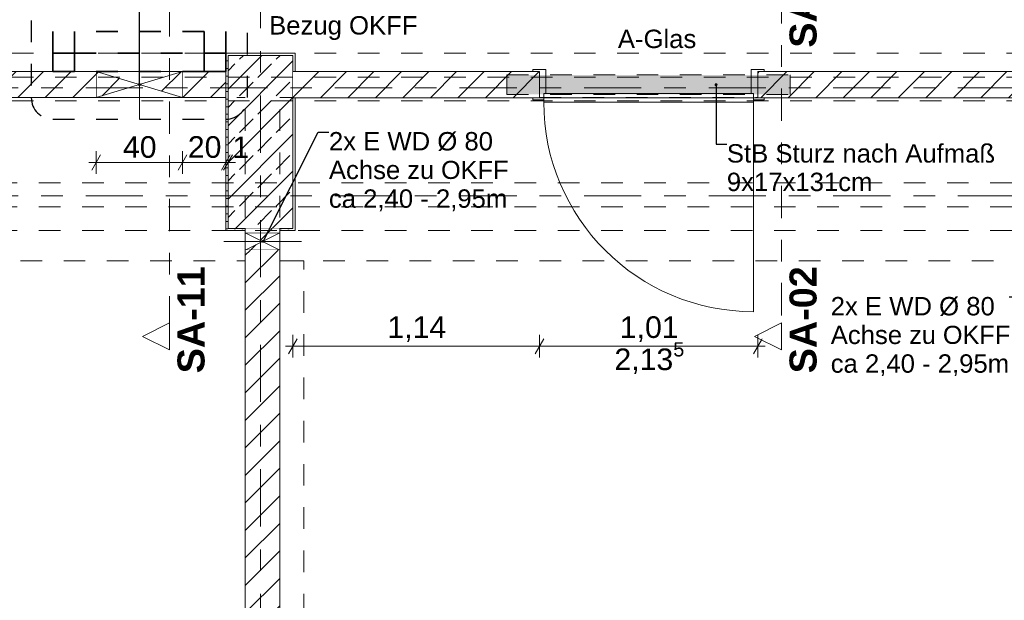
# Model space of a CAD drawing. Header units: metres. Extents: x -4 to 99, y -11 to 17.
# Tile 610 of 656: x 53.42 to 57.97, y 3.48 to 6.17. Entities that reach past the tile are written whole.
import ezdxf

# ---------------------------------------------------------------- set-up
doc = ezdxf.new("R2010")
doc.units = ezdxf.units.M
doc.header["$MEASUREMENT"] = 0
for name, pattern in [('Achse', [0.2, 0.1, -0.05, 0, -0.05]), ('Punktlinie eng', [0.0375, 0.0125, -0.025]), ('Schnittlinie', [0.3, 0.15, -0.075, 0, -0.075]), ('Strichlinie doppelt', [0.546806, 0.264583, -0.105833, 0.070556, -0.105833]), ('Untersicht', [0.1, 0.075, -0.025]), ('Wipeout_Contour', [1, 0, -1])]:
    doc.linetypes.add(name, pattern=pattern)
for name, color, linetype in [('152 - Bemaßung_ Beschriftung.Ausbau', 7, 'Continuous'), ('203 - Marker.Schnitt - Ausbaudetail SA', 7, 'Continuous'), ('208 - Marker.Detail', 7, 'Continuous'), ('451 - Universal.Achsen Raster', 7, 'Continuous'), ('605 - Struktur.Wand Innen', 7, 'Continuous'), ('607 - Struktur.Stütze', 7, 'Continuous'), ('608 - Struktur.Träger', 7, 'Continuous'), ('650 - Abdeckung.Fußboden Aufbau', 7, 'Continuous'), ('Abbruch_605 - Struktur.Wand Innen', 7, 'Continuous'), ('Neubau_152 - Bemaßung_ Beschriftung.Ausbau', 7, 'Continuous'), ('Neubau_605 - Struktur.Wand Innen', 7, 'Continuous'), ('Neubau_615 - Struktur.Sturz', 7, 'Continuous'), ('Neubau_653 - Abdeckung.TB Verkofferung', 7, 'Continuous')]:
    doc.layers.add(name, color=color, linetype=linetype)
doc.styles.add('ERSTELLTER_STIL_1', font='txt')
doc.styles.add('ERSTELLTER_STIL_2', font='txt')
doc.linetypes.add('Abbruch 1', pattern='A,0,[1,2022.0244.A_L5A-PL02.04_iD_Grundriss 2.OG1.Shx,S=0.001984,R=0,X=0,Y=0],-0.25,0', length=0.25)
doc.dimstyles.new('ERSTELLTER_STIL__2', dxfattribs={"dimtxt": 0.1, "dimasz": 0.0532, "dimexe": 0.18, "dimexo": 0.0625, "dimgap": 0, "dimtad": 1, "dimtih": 1, "dimtoh": 1, "dimzin": 0, "dimdsep": 46, "dimtxsty": 'ERSTELLTER_STIL_2', "dimblk": 'ARROWHEAD_2', "dimblk1": 'ARROWHEAD_2', "dimblk2": 'ARROWHEAD_2', "dimcen": 0.09, "dimse1": 1, "dimse2": 1, "dimclrd": 7, "dimclre": 7, "dimclrt": 7, "dimazin": 0, "dimtfac": 1, "dimtdec": 4, "dimtmove": 0, "dimatfit": 3, "dimfxl": 1, "dimtolj": 1, "dimtzin": 0, "dimarcsym": 0})
doc.dimstyles.new('ERSTELLTER_STIL__7', dxfattribs={"dimtxt": 0.18, "dimasz": 0.02736, "dimexe": 0.18, "dimexo": 0.0625, "dimgap": 0, "dimtad": 0, "dimtih": 1, "dimtoh": 1, "dimdec": 4, "dimzin": 0, "dimdsep": 46, "dimcen": 0.09, "dimadec": 0, "dimazin": 0, "dimtfac": 1, "dimtdec": 4, "dimtmove": 0, "dimatfit": 3, "dimldrblk": 'ARROWHEAD_11', "dimfxl": 1, "dimtolj": 1, "dimtzin": 0, "dimarcsym": 0})
pattern_1 = [(45, (0, 0), (-0.01767767, 0.01767767), [0, -0.025])]
pattern_2 = [(45, (0, 0), (-0.06363961, 0.06363961), [])]

# ---------------------------------------------------------------- blocks, each defined once
blk = doc.blocks.new('*D196')
at = {"layer": '152 - Bemaßung_ Beschriftung.Ausbau', "color": 7, "linetype": 'Continuous', "lineweight": 5}
for p, q in [((53.77, 5.4525), (53.77, 5.5575)), ((54.17, 5.4525), (54.17, 5.5575)), ((53.7902, 5.54), (53.7498, 5.47)), ((54.1902, 5.54), (54.1498, 5.47)), ((53.7358, 5.505), (53.77, 5.505)), ((53.77, 5.505), (54.17, 5.505))]:
    blk.add_line(p, q, dxfattribs=at)
at = {"layer": '152 - Bemaßung_ Beschriftung.Ausbau', "color": 7, "lineweight": 5, "insert": (53.8941, 5.525), "char_height": 0.1, "attachment_point": 7, "style": 'ERSTELLTER_STIL_2'}
blk.add_mtext('\\A1;{\\pql;\\fArial|b0|i0|c0|p38;40}', dxfattribs=at)
blk = doc.blocks.new('ARROWHEAD_2')
at = {"color": 0, "linetype": 'Continuous', "lineweight": 0}
for p, q in [((0, 0), (-1, 0)), ((-0.378, -0.655), (0.378, 0.655))]:
    blk.add_line(p, q, dxfattribs=at)
blk = doc.blocks.new('*D197')
at = {"layer": '152 - Bemaßung_ Beschriftung.Ausbau', "color": 7, "linetype": 'Continuous', "lineweight": 5}
for p, q in [((54.17, 5.4525), (54.17, 5.5575)), ((54.37, 5.4525), (54.37, 5.5575)), ((54.1902, 5.54), (54.1498, 5.47)), ((54.3498, 5.47), (54.3902, 5.54)), ((54.4002, 5.54), (54.3598, 5.47)), ((54.17, 5.505), (54.37, 5.505))]:
    blk.add_line(p, q, dxfattribs=at)
at = {"layer": '152 - Bemaßung_ Beschriftung.Ausbau', "color": 7, "lineweight": 5, "insert": (54.1941, 5.525), "char_height": 0.1, "attachment_point": 7, "style": 'ERSTELLTER_STIL_2'}
blk.add_mtext('\\A1;{\\pql;\\fArial|b0|i0|c0|p38;20}', dxfattribs=at)
blk = doc.blocks.new('*D198')
at = {"layer": '152 - Bemaßung_ Beschriftung.Ausbau', "color": 7, "linetype": 'Continuous', "lineweight": 5}
for p, q in [((54.37, 5.4525), (54.37, 5.5575)), ((54.38, 5.4525), (54.38, 5.5575)), ((54.3498, 5.47), (54.3902, 5.54)), ((54.4002, 5.54), (54.3598, 5.47)), ((54.37, 5.505), (54.38, 5.505)), ((54.38, 5.505), (54.4142, 5.505))]:
    blk.add_line(p, q, dxfattribs=at)
at = {"layer": '152 - Bemaßung_ Beschriftung.Ausbau', "color": 7, "lineweight": 5, "insert": (54.4002, 5.525), "char_height": 0.1, "attachment_point": 7, "style": 'ERSTELLTER_STIL_2'}
blk.add_mtext('\\A1;{\\pql;\\fArial|b0|i0|c0|p38;1}', dxfattribs=at)
blk = doc.blocks.new('ARROWHEAD_11')
at = {"color": 0, "linetype": 'Continuous', "lineweight": 0}
blk.add_line((0, 0), (-1, 0), dxfattribs=at)
at = {"color": 0, "linetype": 'Continuous', "lineweight": 0, "const_width": 0.25, "flags": 128}
blk.add_lwpolyline([(-0.125, 0, 1), (0.125, 0, 1)], format="xyb", close=True, dxfattribs=at)
blk = doc.blocks.new('*D549')
at = {"layer": '152 - Bemaßung_ Beschriftung.Ausbau', "color": 7, "linetype": 'Continuous', "lineweight": 5}
for p, q in [((54.68, 4.6021), (54.68, 4.7071)), ((55.82, 4.6021), (55.82, 4.7071)), ((54.6458, 4.6546), (54.68, 4.6546)), ((54.7002, 4.6896), (54.6598, 4.6196)), ((54.68, 4.6546), (55.82, 4.6546)), ((55.8402, 4.6896), (55.7998, 4.6196))]:
    blk.add_line(p, q, dxfattribs=at)
at = {"layer": '152 - Bemaßung_ Beschriftung.Ausbau', "color": 7, "lineweight": 5, "insert": (55.117, 4.6746), "char_height": 0.1, "attachment_point": 7, "style": 'ERSTELLTER_STIL_2'}
blk.add_mtext('\\A1;{\\pql;\\fArial|b0|i0|c0|p38;1,14}', dxfattribs=at)
blk = doc.blocks.new('*D550')
at = {"layer": '152 - Bemaßung_ Beschriftung.Ausbau', "color": 7, "linetype": 'Continuous', "lineweight": 5}
for p, q in [((55.82, 4.6021), (55.82, 4.7071)), ((56.83, 4.6021), (56.83, 4.7071)), ((55.8402, 4.6896), (55.7998, 4.6196)), ((55.82, 4.6546), (56.83, 4.6546)), ((56.8098, 4.6196), (56.8502, 4.6896)), ((56.83, 4.6546), (56.8643, 4.6546))]:
    blk.add_line(p, q, dxfattribs=at)
at = {"layer": '152 - Bemaßung_ Beschriftung.Ausbau', "color": 7, "lineweight": 5, "char_height": 0.1, "attachment_point": 7, "style": 'ERSTELLTER_STIL_2'}
for s, insert in [('\\A1;{\\pql;\\fArial|b0|i0|c0|p38;2,13\\fArial|b0|i0|c0|p38;\\A1{\\H.66x;\\S5^  ;}}', (56.167, 4.5152)), ('\\A1;{\\pql;\\fArial|b0|i0|c0|p38;1,01}', (56.192, 4.6746))]:
    blk.add_mtext(s, dxfattribs=dict(at, insert=insert))

msp = doc.modelspace()

# ---------------------------------------------------------------- hatches: boundary and pattern name
at = {"layer": '607 - Struktur.Stütze', "linetype": 'Continuous', "lineweight": 0, "true_color": 0x000000}
h = msp.add_hatch(dxfattribs=at)
h.set_pattern_fill('Gips_0001', color=18, style=0, pattern_type=2)
h.set_pattern_definition(pattern_1)
h.paths.add_polyline_path([(54.37, 5.19), (54.46, 5.19), (54.46, 5.2), (54.38, 5.2), (54.38, 6), (54.68, 6), (54.68, 5.925), (54.69, 5.925), (54.69, 6.01), (54.37, 6.01), (54.37, 5.925), (54.37, 5.805)])
h = msp.add_hatch(dxfattribs=at)
h.set_pattern_fill('Beton__Stahlbeton_0001', color=18, style=0, pattern_type=2)
h.set_pattern_definition([(45, (0, 0), (-0.08485281, 0.08485281), []), (45, (-0.04243, 0.04243), (-0.08485281, 0.08485281), [0.09, -0.03])])
h.paths.add_polyline_path([(54.38, 5.2), (54.68, 5.2), (54.68, 6), (54.38, 6)])
h = msp.add_hatch(dxfattribs=at)
h.set_pattern_fill('Gips_0001', color=18, style=0, pattern_type=2)
h.set_pattern_definition(pattern_1)
h.paths.add_polyline_path([(54.62, 5.19), (54.69, 5.19), (54.69, 5.8045), (54.68, 5.8045), (54.68, 5.2), (54.62, 5.2)])
at = {"layer": 'Abbruch_605 - Struktur.Wand Innen', "linetype": 'Continuous', "lineweight": 0, "true_color": 0x000000}
h = msp.add_hatch(dxfattribs=at)
h.set_pattern_fill('MW_Ziegel_0001', color=18, style=0, pattern_type=2)
h.set_pattern_definition(pattern_2)
h.paths.add_polyline_path([(53.77, 5.925), (53.77, 5.805), (53.97, 5.865)])
h = msp.add_hatch(dxfattribs=at)
h.set_pattern_fill('MW_Ziegel_0001', color=18, style=0, pattern_type=2)
h.set_pattern_definition(pattern_2)
h.paths.add_polyline_path([(53.97, 5.865), (54.17, 5.805), (54.17, 5.925)])
h = msp.add_hatch(dxfattribs=at)
h.set_pattern_fill('MW_Ziegel_0001', color=18, style=0, pattern_type=2)
h.set_pattern_definition(pattern_2)
h.paths.add_polyline_path([(54.46, 5.18), (54.54, 5.14), (54.62, 5.18)])
h = msp.add_hatch(dxfattribs=at)
h.set_pattern_fill('MW_Ziegel_0001', color=18, style=0, pattern_type=2)
h.set_pattern_definition(pattern_2)
h.paths.add_polyline_path([(54.46, 5.1), (54.62, 5.1), (54.54, 5.14)])

# ---------------------------------------------------------------- linework, layer by layer
at = {"layer": '203 - Marker.Schnitt - Ausbaudetail SA', "color": 7, "linetype": 'Schnittlinie', "lineweight": 13}
msp.add_line((54.1098, 8.937), (54.1098, 4.763), dxfattribs=at)
at = {"layer": '208 - Marker.Detail', "color": 30, "linetype": 'Punktlinie eng', "lineweight": 25, "true_color": 0xff6e00}
for p, q in [((54.47, 5.805), (54.47, 8.1611)), ((53.57, 5.705), (54.37, 5.705))]:
    msp.add_line(p, q, dxfattribs=at)
at = {"layer": '451 - Universal.Achsen Raster', "color": 160, "linetype": 'Strichlinie doppelt', "lineweight": 9, "true_color": 0x3232ff}
msp.add_line((64.935, 5.35), (-3.175, 5.35), dxfattribs=at)
at = {"layer": '605 - Struktur.Wand Innen', "color": 1, "linetype": 'Continuous', "lineweight": 13}
for p, q in [((55.85, 5.935), (55.85, 5.8245)), ((56.8, 5.935), (56.8, 5.8245))]:
    msp.add_line(p, q, dxfattribs=at)
at = {"layer": '607 - Struktur.Stütze', "color": 7, "linetype": 'Continuous', "lineweight": 5, "flags": 128}
for points in [[(54.69, 5.925), (54.69, 6.01), (54.37, 6.01), (54.37, 5.925)], [(54.37, 5.805), (54.37, 5.19), (54.46, 5.19)], [(54.62, 5.19), (54.69, 5.19), (54.69, 5.8045)]]:
    msp.add_lwpolyline(points, dxfattribs=at)
at = {"layer": '607 - Struktur.Stütze', "color": 7, "linetype": 'Continuous', "lineweight": 13, "flags": 128}
msp.add_lwpolyline([(54.38, 5.2), (54.68, 5.2), (54.68, 6), (54.38, 6)], close=True, dxfattribs=at)
at = {"layer": '608 - Struktur.Träger', "color": 7, "linetype": 'Untersicht', "lineweight": 13}
for p, q in [((0.38, 6.01), (61.88, 6.01)), ((14.5051, 5.41), (61.88, 5.41))]:
    msp.add_line(p, q, dxfattribs=at)
at = {"layer": '608 - Struktur.Träger', "color": 7, "linetype": 'Achse', "lineweight": 9}
msp.add_line((14.5051, 5.3), (61.88, 5.3), dxfattribs=at)
at = {"layer": '650 - Abdeckung.Fußboden Aufbau', "color": 7, "linetype": 'Continuous', "lineweight": 13, "flags": 128}
for points in [[(53.24, 5.805), (53.24, 5.925), (54.37, 5.925), (54.37, 6.01), (54.69, 6.01), (54.69, 5.925), (55.82, 5.925), (55.82, 5.8045), (56.83, 5.8045), (56.83, 5.925), (59.43, 5.925), (59.43, 5.805)], [(51.02, 5.19), (51.02, 0.71), (51.09, 0.71), (51.09, 0.255), (54.37, 0.255), (54.37, 0.71), (54.46, 0.71), (54.46, 5.19), (54.37, 5.19), (54.37, 5.805), (53.24, 5.805)]]:
    msp.add_lwpolyline(points, dxfattribs=at)
msp.add_lwpolyline([(54.62, 0.71), (54.69, 0.71), (54.69, 0.255), (57.97, 0.255), (57.97, 0.71), (58.07, 0.71), (58.07, 5.295), (58.07, 5.8045), (54.69, 5.8045), (54.69, 5.19), (54.62, 5.19)], close=True, dxfattribs=at)
at = {"layer": 'Abbruch_605 - Struktur.Wand Innen', "color": 160, "linetype": 'Abbruch 1', "lineweight": 5, "true_color": 0x3232ff}
for p, q in [((53.97, 6.025), (53.97, 5.705)), ((54.36, 5.14), (54.72, 5.14)), ((54.36, 5.14), (54.72, 5.14))]:
    msp.add_line(p, q, dxfattribs=at)
at = {"layer": 'Abbruch_605 - Struktur.Wand Innen', "color": 7, "linetype": 'Abbruch 1', "lineweight": 18}
for p, q in [((53.77, 5.925), (53.77, 5.805)), ((54.17, 5.805), (54.17, 5.925)), ((54.62, 5.18), (54.46, 5.18)), ((54.46, 5.1), (54.62, 5.1))]:
    msp.add_line(p, q, dxfattribs=at)
at = {"layer": 'Abbruch_605 - Struktur.Wand Innen', "color": 7, "linetype": 'Abbruch 1', "lineweight": 18, "flags": 128}
for points in [[(54.17, 5.925), (53.77, 5.925)], [(53.77, 5.805), (54.17, 5.805)], [(54.46, 5.18), (54.46, 5.1)], [(54.62, 5.1), (54.62, 5.18)]]:
    msp.add_lwpolyline(points, dxfattribs=at)
at = {"layer": 'Neubau_605 - Struktur.Wand Innen', "color": 1, "linetype": 'Continuous', "lineweight": 9}
for p, q in [((53.77, 5.925), (54.17, 5.805)), ((54.17, 5.925), (53.77, 5.805)), ((54.46, 5.1), (54.62, 5.18)), ((54.46, 5.18), (54.62, 5.1))]:
    msp.add_line(p, q, dxfattribs=at)
at = {"layer": 'Neubau_653 - Abdeckung.TB Verkofferung', "color": 1, "linetype": 'Untersicht', "lineweight": 9}
for p, q in [((51.02, 5.805), (54.46, 5.805)), ((54.46, 5.0505), (54.46, 5.805)), ((54.62, 5.805), (62.025, 5.805)), ((54.62, 5.0505), (54.62, 5.805)), ((51.02, 5.0505), (54.46, 5.0505)), ((54.62, 5.0505), (62.025, 5.0505)), ((54.73, 1.01), (54.73, 5.0505))]:
    msp.add_line(p, q, dxfattribs=at)
at = {"layer": 'Neubau_653 - Abdeckung.TB Verkofferung', "color": 1, "linetype": 'Untersicht', "lineweight": 35, "flags": 128}
for points in [[(53.57, 6.01), (53.57, 8.09)], [(53.67, 6.01), (53.67, 8.09)], [(54.27, 6.01), (54.27, 8.09)], [(54.37, 6.01), (54.37, 8.09)], [(54.27, 6.11), (53.67, 6.11)], [(53.67, 6.01), (53.67, 6.11)], [(54.27, 6.11), (54.27, 6.01)], [(53.57, 6.01), (53.67, 6.01)], [(53.57, 6.01), (53.67, 6.01)], [(53.67, 6.01), (54.27, 6.01)], [(54.27, 6.01), (54.37, 6.01)], [(54.27, 6.01), (54.37, 6.01)]]:
    msp.add_lwpolyline(points, dxfattribs=at)

# ---------------------------------------------------------------- texts
at = {"layer": '203 - Marker.Schnitt - Ausbaudetail SA', "color": 7, "lineweight": 13, "char_height": 0.125, "rotation": 90, "style": 'ERSTELLTER_STIL_1'}
for s, insert, attachment_point in [('\\A1;{\\pql;\\pt0;\\fArial|b1|i0|c0|p38;SA-02}', (57.1035, 6.0359), 7), ('\\A1;{\\pqr;\\pt0;\\fArial|b1|i0|c0|p38;SA-11}', (54.2731, 5.0246), 9), ('\\A1;{\\pqr;\\pt0;\\fArial|b1|i0|c0|p38;SA-02}', (57.1035, 5.0246), 9)]:
    msp.add_mtext(s, dxfattribs=dict(at, insert=insert, attachment_point=attachment_point))
at = {"layer": '605 - Struktur.Wand Innen', "color": 1, "lineweight": 9, "char_height": 0.085, "style": 'ERSTELLTER_STIL_2'}
for s, insert, attachment_point in [('\\A1;{\\pqr;\\pt0;\\fArial|b0|i0|c0|p38;}', (56.1175, 6.1386), 3), ('\\A1;{\\pql;\\pt0;\\fArial|b0|i0|c0|p38;A-Glas}', (56.1828, 6.1191), 1)]:
    msp.add_mtext(s, dxfattribs=dict(at, insert=insert, attachment_point=attachment_point))
at = {"layer": 'Neubau_152 - Bemaßung_ Beschriftung.Ausbau', "color": 7, "linetype": 'Continuous', "lineweight": 9, "char_height": 0.085, "attachment_point": 1, "style": 'ERSTELLTER_STIL_2'}
for s, insert, line_spacing_factor in [('\\A1;{\\pql;\\fArial|b0|i0|c0|p38;E WD 400/80\\P\\pql;\\fArial|b0|i0|c0|p38;Achshöhe = \\fArial|b0|i0|c0|p38;2,300\\fArial|b0|i0|c0|p38; m\\P\\pql;\\fArial|b0|i0|c0|p38;Bezug OKFF}', (54.57, 6.4456), 0.931125), ('\\A1;{\\pql;\\fArial|b0|i0|c0|p38;2x \\fArial|b0|i0|c0|p38;E WD Ø 80\\P\\pql;\\fArial|b0|i0|c0|p38;Achse \\fArial|b0|i0|c0|p38;\\H0.983357x;zu OKF\\fArial|b0|i0|c0|p38;\\H1.016925x;F\\P\\pql;\\fArial|b0|i0|c0|p38;ca\\fArial|b0|i0|c0|p38; 2,40 - 2,95m}', (54.8465, 5.6456), 0.93588), ('\\A1;{\\pql;\\fArial|b0|i0|c0|p38;StB Sturz\\fArial|b0|i0|c0|p38; nach Aufmaß\\P\\pql;\\fArial|b0|i0|c0|p38;9\\fArial|b0|i0|c0|p38;x\\fArial|b0|i0|c0|p38;17\\fArial|b0|i0|c0|p38;x\\fArial|b0|i0|c0|p38;131\\fArial|b0|i0|c0|p38;cm}', (56.6869, 5.5895), 0.931204), ('\\A1;{\\pql;\\fArial|b0|i0|c0|p38;2x \\fArial|b0|i0|c0|p38;E WD Ø 80\\P\\pql;\\fArial|b0|i0|c0|p38;Achse \\fArial|b0|i0|c0|p38;\\H0.983357x;zu OKF\\fArial|b0|i0|c0|p38;\\H1.016925x;F\\P\\pql;\\fArial|b0|i0|c0|p38;ca\\fArial|b0|i0|c0|p38; 2,40 - 2,95m}', (57.1672, 4.8826), 0.93588)]:
    msp.add_mtext(s, dxfattribs=dict(at, insert=insert, line_spacing_factor=line_spacing_factor))

# ---------------------------------------------------------------- leaders
at = {"layer": 'Neubau_152 - Bemaßung_ Beschriftung.Ausbau', "color": 1, "linetype": 'Continuous', "lineweight": 13, "annotation_type": 0, "has_hookline": 1, "hookline_direction": 1, "text_width": 0.8253}
msp.add_leader([(58.1402, 5.14), (58.0336, 4.8826), (57.9925, 4.8826)], dimstyle='ERSTELLTER_STIL__7', dxfattribs=at)

# ---------------------------------------------------------------- next in the draw order: wipeouts: each hides what was drawn before it
at = {"color": 254, "linetype": 'Wipeout_Contour', "lineweight": 0, "ltscale": 162.322046}
msp.add_wipeout([(54.1098, 4.638), (54.1098, 4.763), (53.9848, 4.7005)], dxfattribs=at).dxf.layer = '203 - Marker.Schnitt - Ausbaudetail SA'
at = {"color": 254, "linetype": 'Wipeout_Contour', "lineweight": 0, "ltscale": 215.310129}
msp.add_wipeout([(53.24, 5.805), (53.77, 5.805), (53.77, 5.925), (53.24, 5.925)], dxfattribs=at).dxf.layer = '605 - Struktur.Wand Innen'
at = {"color": 254, "linetype": 'Wipeout_Contour', "lineweight": 0, "ltscale": 218.352615}
msp.add_wipeout([(54.17, 5.925), (54.17, 5.805), (54.37, 5.805), (54.37, 5.925)], dxfattribs=at).dxf.layer = '605 - Struktur.Wand Innen'
at = {"color": 254, "linetype": 'Wipeout_Contour', "lineweight": 0, "ltscale": 222.248497}
msp.add_wipeout([(54.68, 5.925), (54.68, 5.8045), (55.82, 5.8045), (55.82, 5.925)], dxfattribs=at).dxf.layer = '605 - Struktur.Wand Innen'
at = {"color": 254, "linetype": 'Wipeout_Contour', "lineweight": 0, "ltscale": 231.000887}
msp.add_wipeout([(56.83, 5.925), (56.83, 5.8045), (58.07, 5.8045), (58.07, 5.925)], dxfattribs=at).dxf.layer = '605 - Struktur.Wand Innen'
at = {"color": 254, "linetype": 'Wipeout_Contour', "lineweight": 0, "ltscale": 219.154346}
msp.add_wipeout([(54.62, 5.2), (54.46, 5.2), (54.46, 5.18), (54.62, 5.18)], dxfattribs=at).dxf.layer = '605 - Struktur.Wand Innen'
at = {"color": 254, "linetype": 'Wipeout_Contour', "lineweight": 0, "ltscale": 218.649577}
msp.add_wipeout([(54.62, 5.1), (54.46, 5.1), (54.46, 0.7), (54.62, 0.7)], dxfattribs=at).dxf.layer = '605 - Struktur.Wand Innen'

# ---------------------------------------------------------------- next in the draw order: hatches: boundary and pattern name
at = {"layer": '605 - Struktur.Wand Innen', "linetype": 'Continuous', "lineweight": 0, "true_color": 0x000000}
h = msp.add_hatch(dxfattribs=at)
h.set_pattern_fill('MW_Ziegel_0001', color=18, style=0, pattern_type=2)
h.set_pattern_definition(pattern_2)
h.paths.add_polyline_path([(53.24, 5.805), (53.77, 5.805), (53.77, 5.925), (53.24, 5.925)])
h = msp.add_hatch(dxfattribs=at)
h.set_pattern_fill('MW_Ziegel_0001', color=18, style=0, pattern_type=2)
h.set_pattern_definition(pattern_2)
h.paths.add_polyline_path([(54.17, 5.925), (54.17, 5.805), (54.37, 5.805), (54.37, 5.925)])
h = msp.add_hatch(dxfattribs=at)
h.set_pattern_fill('MW_Ziegel_0001', color=18, style=0, pattern_type=2)
h.set_pattern_definition(pattern_2)
h.paths.add_polyline_path([(54.68, 5.925), (54.68, 5.8045), (55.82, 5.8045), (55.82, 5.925)])
h = msp.add_hatch(dxfattribs=at)
h.set_pattern_fill('MW_Ziegel_0001', color=18, style=0, pattern_type=2)
h.set_pattern_definition(pattern_2)
h.paths.add_polyline_path([(56.83, 5.925), (56.83, 5.8045), (58.07, 5.8045), (58.07, 5.925)])
h = msp.add_hatch(dxfattribs=at)
h.set_pattern_fill('MW_Ziegel_0001', color=18, style=0, pattern_type=2)
h.set_pattern_definition(pattern_2)
h.paths.add_polyline_path([(54.62, 5.2), (54.46, 5.2), (54.46, 5.18), (54.62, 5.18)])
h = msp.add_hatch(dxfattribs=at)
h.set_pattern_fill('MW_Ziegel_0001', color=18, style=0, pattern_type=2)
h.set_pattern_definition(pattern_2)
h.paths.add_polyline_path([(54.62, 5.1), (54.46, 5.1), (54.46, 0.7), (54.62, 0.7)])
at = {"layer": 'Neubau_615 - Struktur.Sturz', "linetype": 'Continuous', "lineweight": 0, "true_color": 0x3f0000}
msp.add_hatch(color=18, dxfattribs=at).paths.add_polyline_path([(55.67, 5.9097), (55.67, 5.8197), (56.98, 5.8197), (56.98, 5.9097)])

# ---------------------------------------------------------------- next in the draw order: linework, layer by layer
at = {"layer": '203 - Marker.Schnitt - Ausbaudetail SA', "color": 7, "linetype": 'Schnittlinie', "lineweight": 13}
msp.add_line((56.9402, 6.2975), (56.9402, 4.763), dxfattribs=at)
at = {"layer": '203 - Marker.Schnitt - Ausbaudetail SA', "color": 7, "linetype": 'Continuous', "lineweight": 13, "flags": 128}
msp.add_lwpolyline([(54.1098, 4.638), (54.1098, 4.763), (53.9848, 4.7005)], close=True, dxfattribs=at)
at = {"layer": '208 - Marker.Detail', "color": 30, "linetype": 'Punktlinie eng', "lineweight": 25, "true_color": 0xff6e00}
msp.add_line((53.47, 8.1611), (53.47, 5.805), dxfattribs=at)
for centre, start, end in [((53.57, 5.805), 180, 270), ((54.37, 5.805), 270, 0)]:
    msp.add_arc(centre, 0.1, start, end, dxfattribs=at)
at = {"layer": '451 - Universal.Achsen Raster', "color": 160, "linetype": 'Strichlinie doppelt', "lineweight": 9, "true_color": 0x3232ff}
for p, q in [((54.53, -10.585), (54.53, 16.355)), ((64.935, 5.85), (-3.175, 5.85))]:
    msp.add_line(p, q, dxfattribs=at)
at = {"layer": '605 - Struktur.Wand Innen', "color": 1, "linetype": 'Continuous', "lineweight": 13}
for p, q in [((55.79, 5.925), (55.79, 5.935)), ((55.79, 5.935), (55.85, 5.935)), ((55.82, 5.925), (55.79, 5.925)), ((55.82, 5.8045), (55.82, 5.925)), ((56.86, 5.935), (56.8, 5.935)), ((56.83, 5.8045), (56.83, 5.925)), ((56.83, 5.925), (56.86, 5.925)), ((56.86, 5.925), (56.86, 5.935)), ((55.79, 5.7945), (55.79, 5.8045)), ((55.79, 5.8045), (55.82, 5.8045)), ((55.84, 5.7945), (55.79, 5.7945)), ((55.85, 5.8245), (55.84, 5.8245)), ((55.84, 5.8245), (55.84, 5.7945)), ((55.84, 5.7845), (55.84, 5.8245)), ((55.84, 5.8245), (56.81, 5.8245)), ((56.81, 5.7845), (55.84, 5.7845)), ((56.8, 5.8245), (56.81, 5.8245)), ((56.81, 5.8245), (56.81, 5.7945)), ((56.81, 5.8245), (56.81, 5.7845)), ((56.81, 5.7945), (56.86, 5.7945)), ((56.81, 5.7845), (56.81, 4.8145)), ((56.86, 5.8045), (56.83, 5.8045)), ((56.86, 5.7945), (56.86, 5.8045))]:
    msp.add_line(p, q, dxfattribs=at)
at = {"layer": '605 - Struktur.Wand Innen', "color": 7, "linetype": 'Continuous', "lineweight": 18}
for p, q in [((55.82, 5.8045), (55.82, 5.925)), ((55.82, 5.8045), (55.82, 5.925)), ((55.82, 5.8045), (55.82, 5.925)), ((56.83, 5.8045), (56.83, 5.925)), ((56.83, 5.8045), (56.83, 5.925)), ((56.83, 5.8045), (56.83, 5.925))]:
    msp.add_line(p, q, dxfattribs=at)
at = {"layer": '605 - Struktur.Wand Innen', "color": 7, "linetype": 'Continuous', "lineweight": 18, "flags": 128}
for points in [[(53.77, 5.925), (53.24, 5.925)], [(54.37, 5.925), (54.17, 5.925)], [(54.37, 5.805), (54.37, 5.925)], [(55.82, 5.925), (54.68, 5.925)], [(58.07, 5.925), (56.83, 5.925)], [(53.24, 5.805), (53.77, 5.805)], [(54.17, 5.805), (54.37, 5.805)], [(54.68, 5.8045), (55.82, 5.8045)], [(56.83, 5.8045), (58.07, 5.8045)], [(54.46, 5.2), (54.46, 5.18)], [(54.62, 5.18), (54.62, 5.2)], [(54.46, 5.1), (54.46, 0.7)], [(54.62, 0.7), (54.62, 5.1)]]:
    msp.add_lwpolyline(points, dxfattribs=at)
at = {"layer": '605 - Struktur.Wand Innen', "color": 1, "linetype": 'Continuous', "lineweight": 9}
msp.add_arc((56.81, 5.7845), 0.97, 180, 270, dxfattribs=at)
at = {"layer": '608 - Struktur.Träger', "color": 7, "linetype": 'Achse', "lineweight": 9}
msp.add_line((0.38, 5.9), (61.88, 5.9), dxfattribs=at)
at = {"layer": '608 - Struktur.Träger', "color": 7, "linetype": 'Untersicht', "lineweight": 13}
for p, q in [((0.38, 5.79), (61.88, 5.79)), ((14.5051, 5.19), (61.88, 5.19))]:
    msp.add_line(p, q, dxfattribs=at)
at = {"layer": 'Neubau_615 - Struktur.Sturz', "color": 1, "linetype": 'Punktlinie eng', "lineweight": 13}
for p, q in [((55.67, 5.9097), (56.98, 5.9097)), ((55.67, 5.8197), (55.67, 5.9097)), ((56.98, 5.8197), (56.98, 5.9097)), ((55.67, 5.8197), (56.98, 5.8197))]:
    msp.add_line(p, q, dxfattribs=at)
at = {"layer": 'Neubau_653 - Abdeckung.TB Verkofferung', "color": 1, "linetype": 'Untersicht', "lineweight": 9}
for p in [(54.62, 1.01), (54.73, 5.0505)]:
    msp.add_line(p, (54.62, 5.0505), dxfattribs=at)
at = {"layer": 'Neubau_653 - Abdeckung.TB Verkofferung', "color": 1, "linetype": 'Untersicht', "lineweight": 35, "flags": 128}
for points in [[(53.57, 6.01), (53.57, 5.925)], [(53.67, 6.01), (53.67, 5.925)], [(54.27, 6.01), (54.27, 5.925)], [(54.37, 6.01), (54.37, 5.925)], [(53.67, 5.925), (53.57, 5.925)], [(54.27, 5.925), (53.67, 5.925)], [(54.37, 5.925), (54.27, 5.925)]]:
    msp.add_lwpolyline(points, dxfattribs=at)

# ---------------------------------------------------------------- next in the draw order: dimensions: what is measured, and where the dimension line sits
at = {"layer": '152 - Bemaßung_ Beschriftung.Ausbau', "color": 7, "linetype": 'Continuous', "lineweight": 5}
for base, p1, p2, picture, middle in [((54.17, 5.505), (53.77, 5.805), (54.17, 5.805), '*D196', (53.9703, 5.575)), ((54.37, 5.505), (54.17, 5.805), (54.37, 5.19), '*D197', (54.2703, 5.575)), ((55.82, 4.6546), (54.68, 5.2), (55.82, 5.7945), '*D549', (55.2469, 4.7246)), ((54.38, 5.505), (54.37, 5.19), (54.38, 5.2), '*D198', (54.4383, 5.575))]:
    dim = msp.add_linear_dim(base=base, p1=p1, p2=p2, dimstyle='ERSTELLTER_STIL__2', dxfattribs=at)
    dim.commit()
    dim.dimension.update_dxf_attribs({"geometry": picture, "text_midpoint": middle, "dimtype": 160})

# ---------------------------------------------------------------- next in the draw order: leaders
at = {"layer": 'Neubau_152 - Bemaßung_ Beschriftung.Ausbau', "color": 1, "linetype": 'Continuous', "lineweight": 13, "annotation_type": 0, "has_hookline": 1, "hookline_direction": 0}
for points, text_width in [([(53.97, 5.865), (53.97, 6.4456), (54.57, 6.4456)], 1.0839), ([(56.6369, 5.8647), (56.6369, 5.5895), (56.6869, 5.5895)], 1.2306), ([(54.5423, 5.14), (54.7965, 5.6456), (54.8465, 5.6456)], 0.8253)]:
    msp.add_leader(points, dimstyle='ERSTELLTER_STIL__7', dxfattribs=dict(at, text_width=text_width))

# ---------------------------------------------------------------- next in the draw order: wipeouts: each hides what was drawn before it
at = {"color": 254, "linetype": 'Wipeout_Contour', "lineweight": 0, "ltscale": 170.782619}
msp.add_wipeout([(56.9402, 4.638), (56.9402, 4.763), (56.8152, 4.7005)], dxfattribs=at).dxf.layer = '203 - Marker.Schnitt - Ausbaudetail SA'

# ---------------------------------------------------------------- next in the draw order: linework, layer by layer
at = {"layer": '203 - Marker.Schnitt - Ausbaudetail SA', "color": 7, "linetype": 'Continuous', "lineweight": 13, "flags": 128}
msp.add_lwpolyline([(56.9402, 4.638), (56.9402, 4.763), (56.8152, 4.7005)], close=True, dxfattribs=at)

# ---------------------------------------------------------------- next in the draw order: dimensions: what is measured, and where the dimension line sits
at = {"layer": '152 - Bemaßung_ Beschriftung.Ausbau', "color": 7, "linetype": 'Continuous', "lineweight": 5}
dim = msp.add_linear_dim(base=(56.83, 4.6546), p1=(55.82, 5.7945), p2=(56.83, 5.7945), dimstyle='ERSTELLTER_STIL__2', dxfattribs=at)
dim.commit()
dim.dimension.update_dxf_attribs({"geometry": '*D550', "text_midpoint": (56.3219, 4.7246), "dimtype": 160})

doc.saveas('drawing.dxf')
